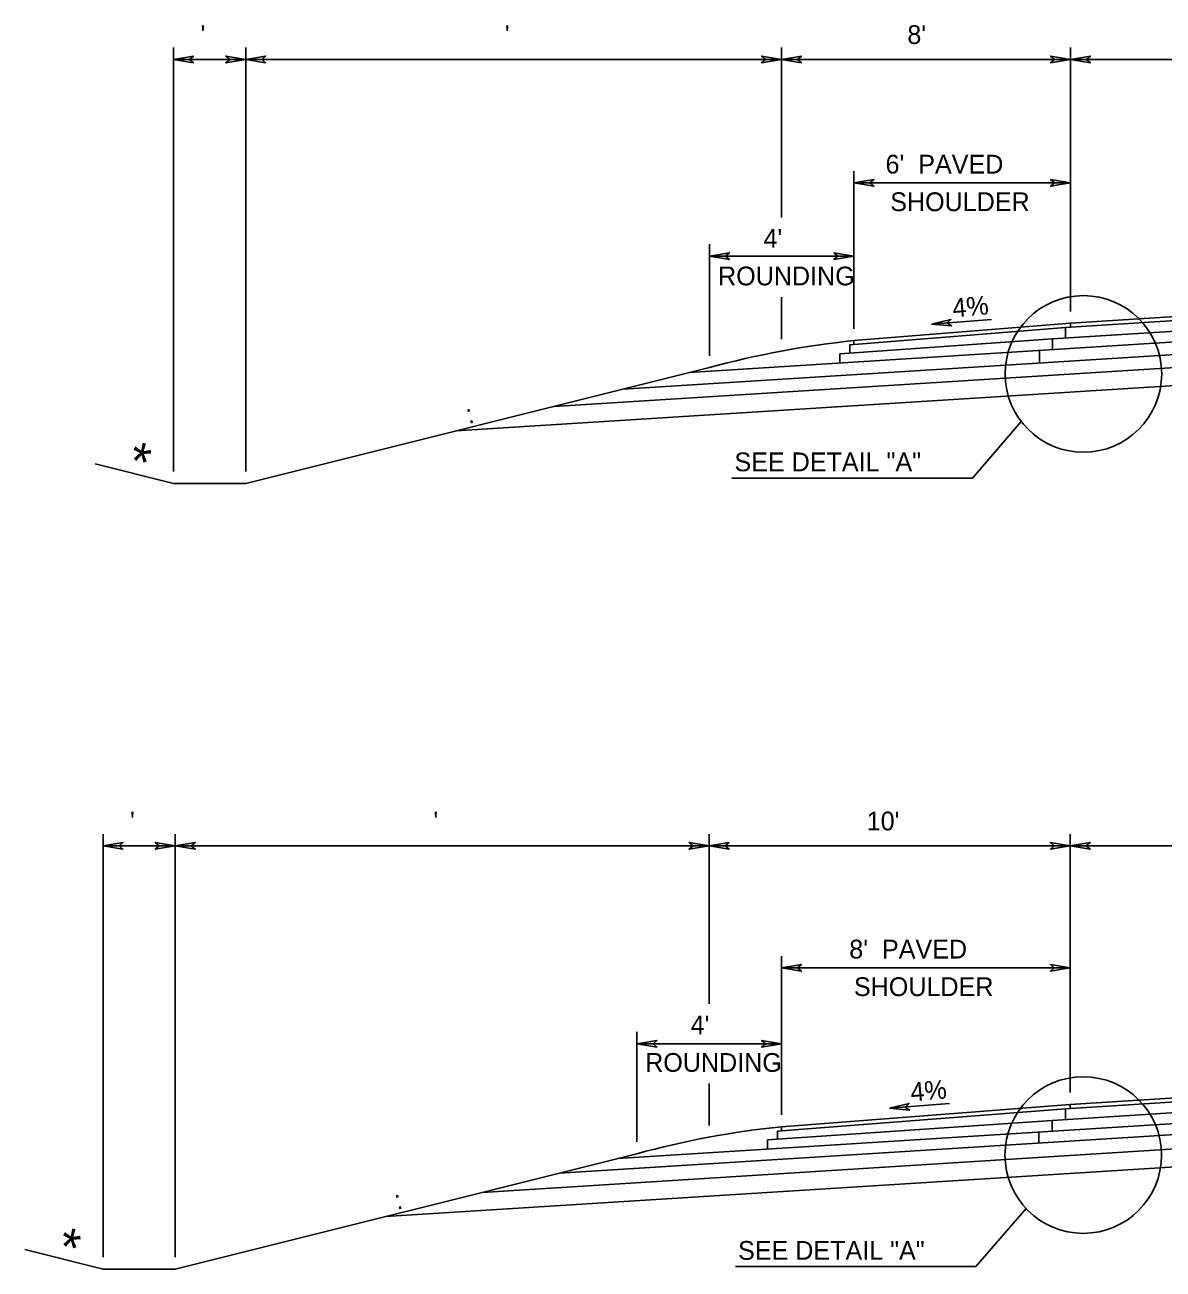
# Model space of a CAD drawing. Extents: x -592 to 1199, y -590 to 416.
# Drawn here: x -435.1 to -350.2, y -317.5 to -224.8 of the extents above; entities that cross this region are included whole.
import ezdxf

# ---------------------------------------------------------------- set-up
doc = ezdxf.new("R2010")
doc.units = 0
doc.layers.add('1', color=7, linetype='Continuous')
doc.layers.add('Des_ Drain_ Ftrs', color=7, linetype='Continuous')

msp = doc.modelspace()

# ---------------------------------------------------------------- linework, layer by layer
at = {"layer": '1'}
for p, q in [((-424.063, -258.068), (-424.063, -226.451)), ((-418.674, -258.068), (-418.674, -226.451)), ((-378.71, -239.109), (-378.71, -226.451)), ((-357.157, -246.126), (-357.157, -226.451)), ((-418.674, -227.331), (-424.063, -227.331)), ((-378.71, -227.331), (-418.674, -227.331)), ((-357.157, -227.331), (-378.71, -227.331)), ((-330.216, -227.331), (-357.157, -227.331)), ((-418.674, -254.952), (-418.674, -233.491)), ((-373.311, -247.422), (-373.311, -235.665)), ((-357.157, -236.545), (-373.311, -236.545)), ((-384.088, -249.431), (-384.088, -241.118)), ((-373.311, -241.998), (-384.088, -241.998)), ((-378.71, -248.201), (-378.71, -245.06)), ((-357.516, -247.323), (-330.216, -245.606)), ((-357.157, -247), (-330.216, -245.311)), ((-367.532, -247.08), (-363.049, -246.721)), ((-358.489, -248.18), (-330.216, -246.403)), ((-385.561, -250.678), (-330.216, -247.2)), ((-373.616, -248.627), (-357.516, -247.323)), ((-373.311, -248.302), (-357.157, -247)), ((-357.516, -247.323), (-357.516, -248.119)), ((-357.157, -247.3), (-357.157, -247)), ((-390.527, -251.919), (-330.216, -248.128)), ((-374.353, -249.29), (-358.489, -248.18)), ((-373.616, -249.238), (-373.616, -248.627)), ((-373.311, -248.302), (-373.311, -248.602)), ((-358.489, -248.18), (-358.489, -248.977)), ((-395.697, -253.21), (-330.216, -249.093)), ((-374.353, -249.974), (-374.353, -249.29)), ((-359.462, -249.038), (-359.462, -249.966)), ((-384.088, -250.311), (-418.674, -258.948)), ((-402.991, -255.031), (-330.216, -250.456)), ((-364.47, -258.546), (-360.822, -254.332)), ((-429.89, -257.491), (-424.063, -258.948)), ((-382.402, -258.546), (-364.47, -258.546)), ((-418.674, -258.948), (-424.063, -258.948)), ((-429.315, -316.655), (-429.315, -285.092)), ((-423.927, -316.655), (-423.927, -285.092)), ((-384.11, -297.75), (-384.11, -285.092)), ((-357.168, -304.374), (-357.168, -285.092)), ((-423.927, -285.972), (-429.315, -285.972)), ((-384.11, -285.972), (-423.927, -285.972)), ((-357.168, -285.972), (-384.11, -285.972)), ((-330.227, -285.972), (-357.168, -285.972)), ((-378.711, -306.04), (-378.711, -294.195)), ((-357.168, -295.075), (-378.711, -295.075)), ((-389.488, -308.049), (-389.488, -299.846)), ((-378.711, -300.726), (-389.488, -300.726)), ((-384.11, -306.819), (-384.11, -303.699)), ((-357.538, -305.576), (-330.227, -303.859)), ((-357.173, -305.253), (-330.227, -303.559)), ((-370.665, -305.539), (-366.18, -305.192)), ((-358.526, -306.447), (-330.227, -304.668)), ((-390.951, -309.294), (-330.227, -305.477)), ((-379.015, -307.244), (-357.538, -305.576)), ((-378.711, -306.92), (-357.173, -305.253)), ((-357.538, -305.576), (-357.538, -306.385)), ((-357.173, -305.553), (-357.173, -305.253)), ((-395.272, -310.375), (-330.227, -306.286)), ((-379.748, -307.906), (-358.526, -306.447)), ((-378.711, -306.92), (-378.711, -307.22)), ((-358.526, -306.447), (-358.526, -307.256)), ((-401.039, -311.817), (-330.227, -307.365)), ((-379.748, -308.588), (-379.748, -307.906)), ((-379.015, -307.855), (-379.015, -307.244)), ((-359.514, -307.318), (-359.514, -308.127)), ((-389.488, -308.929), (-423.927, -317.535)), ((-408.243, -313.618), (-330.227, -308.713)), ((-364.203, -317.343), (-360.463, -313.023)), ((-435.143, -316.078), (-429.315, -317.535)), ((-423.927, -317.535), (-429.315, -317.535)), ((-382.134, -317.343), (-364.203, -317.343))]:
    msp.add_line(p, q, dxfattribs=at)
for centre in [(-356.192, -250.784), (-356.203, -309.032)]:
    msp.add_circle(centre, 5.838, dxfattribs=at)
for centre in [(-366.429, -315.136), (-371.829, -373.754)]:
    msp.add_arc(centre, 67.188, 95.87953, 105.23809, dxfattribs=at)
at = {"layer": 'Des_ Drain_ Ftrs'}
for points in [[(-424.063, -227.331), (-422.575, -227.579), (-422.87, -227.331), (-422.575, -227.083)], [(-418.674, -227.331), (-420.163, -227.579), (-419.868, -227.331), (-420.163, -227.083)], [(-418.674, -227.331), (-417.186, -227.579), (-417.481, -227.331), (-417.186, -227.083)], [(-378.71, -227.331), (-380.199, -227.579), (-379.904, -227.331), (-380.199, -227.083)], [(-378.71, -227.331), (-377.222, -227.579), (-377.517, -227.331), (-377.222, -227.083)], [(-357.157, -227.331), (-358.645, -227.579), (-358.35, -227.331), (-358.645, -227.083)], [(-357.157, -227.331), (-355.668, -227.579), (-355.963, -227.331), (-355.668, -227.083)], [(-373.311, -236.545), (-371.823, -236.794), (-372.118, -236.545), (-371.823, -236.297)], [(-357.157, -236.545), (-358.645, -236.794), (-358.35, -236.545), (-358.645, -236.297)], [(-384.088, -241.998), (-382.6, -242.246), (-382.895, -241.998), (-382.6, -241.75)], [(-373.311, -241.998), (-374.8, -242.246), (-374.505, -241.998), (-374.8, -241.75)], [(-367.532, -247.08), (-366.029, -247.21), (-366.343, -246.986), (-366.068, -246.715)], [(-429.315, -285.972), (-427.827, -286.22), (-428.122, -285.972), (-427.827, -285.724)], [(-423.927, -285.972), (-425.415, -286.22), (-425.12, -285.972), (-425.415, -285.724)], [(-423.927, -285.972), (-422.438, -286.22), (-422.733, -285.972), (-422.438, -285.724)], [(-384.11, -285.972), (-385.598, -286.22), (-385.303, -285.972), (-385.598, -285.724)], [(-384.11, -285.972), (-382.622, -286.22), (-382.917, -285.972), (-382.622, -285.724)], [(-357.168, -285.972), (-358.656, -286.22), (-358.361, -285.972), (-358.656, -285.724)], [(-357.168, -285.972), (-355.68, -286.22), (-355.975, -285.972), (-355.68, -285.724)], [(-378.711, -295.075), (-377.223, -295.323), (-377.518, -295.075), (-377.223, -294.827)], [(-357.168, -295.075), (-358.656, -295.323), (-358.361, -295.075), (-358.656, -294.827)], [(-389.488, -300.726), (-387.999, -300.974), (-388.294, -300.726), (-387.999, -300.477)], [(-378.711, -300.726), (-380.199, -300.974), (-379.904, -300.726), (-380.199, -300.477)], [(-370.665, -305.539), (-369.162, -305.673), (-369.475, -305.448), (-369.199, -305.178)]]:
    msp.add_lwpolyline(points, close=True, dxfattribs=at)

# ---------------------------------------------------------------- texts
at = {"layer": '1'}
for s, p in [(" '", (-422.563, -226.18)), ("  '", (-400.388, -226.18)), ("8'", (-369.324, -226.18)), ("6'  PAVED", (-370.95, -235.845)), ('SHOULDER', (-370.601, -238.645)), ("4'", (-380.052, -241.382)), ('ROUNDING', (-383.441, -244.182)), ('SEE DETAIL "A"', (-382.217, -258.043)), (" '", (-427.816, -284.821)), ("  '", (-405.714, -284.821)), ("10'", (-372.354, -284.821)), ("8'  PAVED", (-373.655, -294.375)), ('SHOULDER', (-373.306, -297.175)), ("4'", (-385.49, -300.026)), ('ROUNDING', (-388.879, -302.826)), ('SEE DETAIL "A"', (-381.949, -316.84))]:
    msp.add_text(s, height=1.4, dxfattribs=at).set_placement(p)
for s, height, rotation, p in [('4%', 1.4, 4.87025, (-365.909, -246.565)), (' : ', 1.4, 14.22821, (-402.56, -254.642)), ('*', 2.8, 347.15207, (-427.577, -258.516)), ('4%', 1.4, 4.70569, (-369.039, -305.029)), (' : ', 1.4, 14.22821, (-407.886, -313.245)), ('*', 2.8, 347.15207, (-432.83, -317.103))]:
    msp.add_text(s, height=height, rotation=rotation, dxfattribs=at).set_placement(p)

doc.saveas('drawing.dxf')
